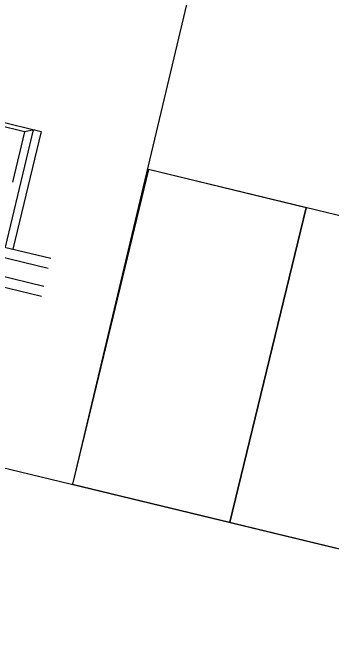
# Model space of a CAD drawing. Extents: x -7483133 to -743907, y -11317770 to -1129777.
# Drawn here: x -747589.453 to -747588.223, y -1131707.613 to -1131705.177 of the extents above; entities that cross this region are included whole.
import ezdxf

# ---------------------------------------------------------------- set-up
doc = ezdxf.new("R2010")
doc.units = 0
for name, color, linetype in [('_Zabezpečovací zařízení', 7, 'Continuous'), ('_Zabezpečovací zařízení_trasa', 7, 'Continuous'), ('KOL_ROST', 7, 'Continuous'), ('OSA_KOLEJ', 7, 'Continuous')]:
    doc.layers.add(name, color=color, linetype=linetype)

msp = doc.modelspace()

# ---------------------------------------------------------------- linework, layer by layer
at = {"layer": '_Zabezpečovací zařízení'}
for p, q in [((-747588.9285, -1131705.7832), (-747589.2225, -1131706.9981)), ((-747587.7136, -1131706.0772), (-747588.9285, -1131705.7832)), ((-747588.3211, -1131705.9302), (-747588.6151, -1131707.1451)), ((-747589.2225, -1131706.9981), (-747588.0076, -1131707.2921))]:
    msp.add_line(p, q, dxfattribs=at)
msp.add_lwpolyline([(-747589.2225, -1131706.9981), (-747588.6151, -1131707.1451), (-747588.3211, -1131705.9302), (-747588.9285, -1131705.7832), (-747589.2225, -1131706.9981)], dxfattribs=at)
at = {"layer": '_Zabezpečovací zařízení_trasa'}
msp.add_line((-747588.7364, -1131704.9506), (-747589.2215, -1131706.9983), dxfattribs=at)
at = {"layer": 'KOL_ROST'}
for p, q in [((-747589.6338, -1131705.5657), (-747589.3422, -1131705.6363)), ((-747589.4067, -1131705.6371), (-747589.5768, -1131705.596)), ((-747589.3742, -1131705.6288), (-747589.4811, -1131706.0829)), ((-747589.4067, -1131705.6371), (-747589.4537, -1131705.8315)), ((-747589.3422, -1131705.6363), (-747589.452, -1131706.09)), ((-747589.3694, -1131705.6297), (-747589.4067, -1131705.6371)), ((-747589.8893, -1131705.9842), (-747589.3061, -1131706.1253)), ((-747589.8985, -1131706.0222), (-747589.3154, -1131706.1633)), ((-747589.9155, -1131706.0921), (-747589.3323, -1131706.2333)), ((-747589.9247, -1131706.1301), (-747589.3415, -1131706.2713))]:
    msp.add_line(p, q, dxfattribs=at)
at = {"layer": 'OSA_KOLEJ'}
msp.add_lwpolyline([(-747601.6502, -1131703.9906), (-747586.6822, -1131707.6128)], dxfattribs=at)

doc.saveas('drawing.dxf')
